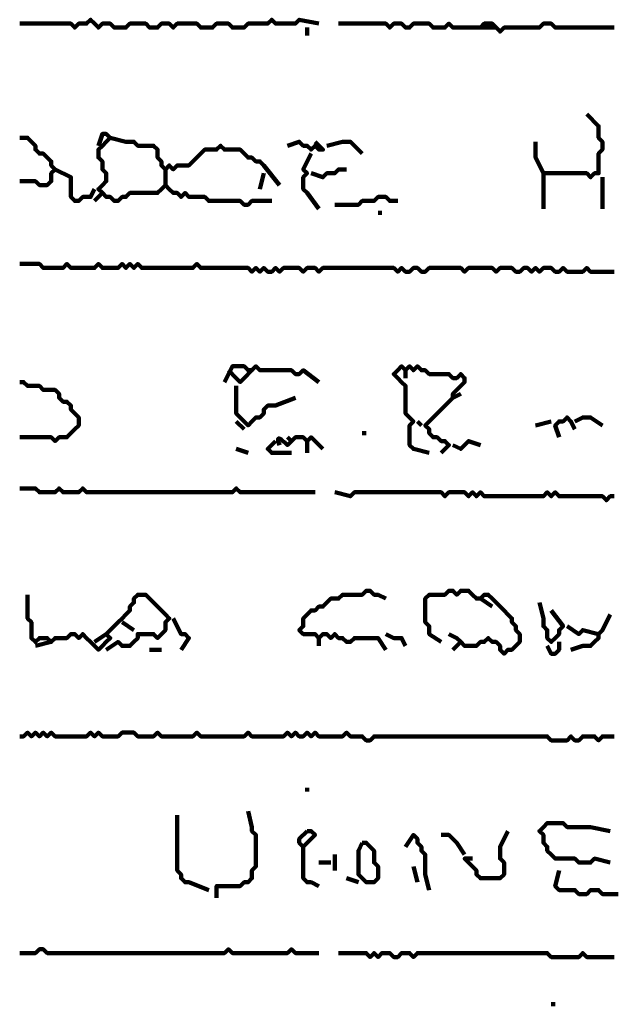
# Model space of a CAD drawing. Header units: metres. Extents: x 1959 to 4131, y 3282 to 4313.
# Tile 279 of 356: x 2431.57 to 2432.96, y 4291.76 to 4294.07. Entities that reach past the tile are written whole.
import ezdxf

# ---------------------------------------------------------------- set-up
doc = ezdxf.new("R2010")
doc.units = ezdxf.units.M
doc.layers.add('P', color=250, linetype='Continuous', lineweight=100)

msp = doc.modelspace()

# ---------------------------------------------------------------- linework, layer by layer
at = {"layer": 'P', "color": 0, "linetype": 'Continuous'}
for points in [[(2431.574, 4294.0623), (2431.5832, 4294.0623), (2431.5925, 4294.0623), (2431.6017, 4294.0623), (2431.6109, 4294.0623), (2431.6202, 4294.0623), (2431.6294, 4294.0623), (2431.6386, 4294.0623), (2431.6479, 4294.0623), (2431.6571, 4294.0623), (2431.6663, 4294.0623), (2431.6756, 4294.0623), (2431.6848, 4294.0623), (2431.694, 4294.0623), (2431.7032, 4294.053), (2431.7125, 4294.0623), (2431.7217, 4294.0623), (2431.7309, 4294.0623), (2431.7402, 4294.0715), (2431.7494, 4294.0623), (2431.7586, 4294.053), (2431.7679, 4294.0623), (2431.7771, 4294.0623), (2431.7863, 4294.0623), (2431.7956, 4294.053), (2431.8048, 4294.053), (2431.814, 4294.053), (2431.8232, 4294.053), (2431.8325, 4294.0623), (2431.8417, 4294.0623), (2431.8509, 4294.0623), (2431.8602, 4294.0623), (2431.8694, 4294.0623), (2431.8786, 4294.053), (2431.8879, 4294.053), (2431.8971, 4294.053), (2431.9063, 4294.0623), (2431.9156, 4294.0623), (2431.9248, 4294.0623), (2431.934, 4294.053), (2431.9432, 4294.0623), (2431.9525, 4294.0623), (2431.9617, 4294.0623), (2431.9709, 4294.0623), (2431.9802, 4294.0623), (2431.9894, 4294.0623), (2431.9986, 4294.053), (2432.0079, 4294.053), (2432.0171, 4294.053), (2432.0263, 4294.053), (2432.0356, 4294.0623), (2432.0448, 4294.0623), (2432.054, 4294.0623), (2432.0632, 4294.0623), (2432.0725, 4294.053), (2432.0817, 4294.053), (2432.0909, 4294.053), (2432.1002, 4294.053), (2432.1094, 4294.0623), (2432.1186, 4294.0623), (2432.1279, 4294.0623), (2432.1371, 4294.0623), (2432.1463, 4294.0623), (2432.1556, 4294.0623), (2432.1648, 4294.0715), (2432.174, 4294.0623), (2432.1832, 4294.0623), (2432.1925, 4294.0623), (2432.2017, 4294.0623), (2432.2109, 4294.0623), (2432.2202, 4294.0623), (2432.2294, 4294.0715), (2432.2756, 4294.0623)], [(2432.3217, 4294.0623), (2432.3586, 4294.0623), (2432.3679, 4294.0623), (2432.3771, 4294.0623), (2432.3863, 4294.0623), (2432.3956, 4294.0623), (2432.4048, 4294.0623), (2432.414, 4294.0623), (2432.4232, 4294.0623), (2432.4325, 4294.0623), (2432.4417, 4294.053), (2432.4509, 4294.0623), (2432.4602, 4294.0623), (2432.4694, 4294.0623), (2432.4786, 4294.053), (2432.4879, 4294.053), (2432.4971, 4294.0623), (2432.5063, 4294.0623), (2432.5156, 4294.0623), (2432.5248, 4294.0623), (2432.534, 4294.0623), (2432.5432, 4294.053), (2432.5525, 4294.053), (2432.5617, 4294.053), (2432.5709, 4294.053), (2432.5802, 4294.0623), (2432.5894, 4294.053), (2432.5986, 4294.053), (2432.6079, 4294.053), (2432.6171, 4294.053), (2432.6263, 4294.053), (2432.6356, 4294.053), (2432.6448, 4294.053), (2432.654, 4294.053), (2432.6632, 4294.0623), (2432.6725, 4294.0623), (2432.6817, 4294.0623), (2432.6909, 4294.053), (2432.7002, 4294.0438), (2432.7094, 4294.053), (2432.7186, 4294.053), (2432.7279, 4294.053), (2432.7371, 4294.053), (2432.7463, 4294.053), (2432.7556, 4294.053), (2432.7648, 4294.053), (2432.774, 4294.053), (2432.7832, 4294.053), (2432.7925, 4294.053), (2432.8017, 4294.0623), (2432.8109, 4294.0623), (2432.8202, 4294.0623), (2432.8294, 4294.053), (2432.8386, 4294.053), (2432.8479, 4294.053), (2432.8571, 4294.053), (2432.8663, 4294.053), (2432.8756, 4294.053), (2432.8848, 4294.053), (2432.894, 4294.053), (2432.9032, 4294.053), (2432.9125, 4294.053), (2432.9217, 4294.053), (2432.9309, 4294.053), (2432.9402, 4294.053), (2432.9494, 4294.053), (2432.9586, 4294.053), (2432.9679, 4294.053)], [(2432.2479, 4294.053), (2432.2479, 4294.0346)], [(2432.654, 4294.053), (2432.6909, 4294.053)], [(2432.9032, 4293.8499), (2432.9309, 4293.8223), (2432.9309, 4293.813), (2432.9309, 4293.8038), (2432.9309, 4293.7946), (2432.9402, 4293.7853), (2432.9402, 4293.7761), (2432.9402, 4293.7669), (2432.9309, 4293.7576), (2432.9309, 4293.7484), (2432.9309, 4293.7392), (2432.9309, 4293.7299), (2432.9309, 4293.7207), (2432.9309, 4293.7115), (2432.9217, 4293.7115), (2432.9125, 4293.7023), (2432.9032, 4293.7115), (2432.894, 4293.7115), (2432.8848, 4293.7115), (2432.8756, 4293.7115), (2432.8663, 4293.7115), (2432.8571, 4293.7115), (2432.8479, 4293.7115), (2432.8386, 4293.7115), (2432.8294, 4293.7115), (2432.8202, 4293.7115), (2432.8109, 4293.7115), (2432.8017, 4293.7115), (2432.8017, 4293.7023), (2432.8017, 4293.693), (2432.8017, 4293.6838), (2432.8017, 4293.6746), (2432.8017, 4293.6284)], [(2431.574, 4293.7946), (2431.5832, 4293.7946), (2431.5925, 4293.7946), (2431.6017, 4293.7853), (2431.6109, 4293.7761), (2431.6109, 4293.7669), (2431.6202, 4293.7576), (2431.6294, 4293.7576), (2431.6386, 4293.7484), (2431.6479, 4293.7392), (2431.6479, 4293.7299), (2431.6571, 4293.7207), (2431.6479, 4293.7115), (2431.6479, 4293.7023), (2431.6479, 4293.693), (2431.6386, 4293.6838), (2431.6294, 4293.6838), (2431.6202, 4293.6838), (2431.6109, 4293.693), (2431.6017, 4293.693), (2431.5925, 4293.693), (2431.5832, 4293.693), (2431.574, 4293.693)], [(2431.7586, 4293.7761), (2431.7679, 4293.8038), (2431.7771, 4293.8038), (2431.7863, 4293.7946), (2431.7771, 4293.7853), (2431.7679, 4293.7761), (2431.7586, 4293.7669), (2431.7586, 4293.7576), (2431.7586, 4293.7484), (2431.7679, 4293.7392), (2431.7679, 4293.7299), (2431.7679, 4293.7207), (2431.7771, 4293.7115), (2431.7771, 4293.7023), (2431.7771, 4293.693), (2431.7679, 4293.6838), (2431.7586, 4293.6746), (2431.7679, 4293.6653), (2431.7771, 4293.6561), (2431.7863, 4293.6561), (2431.7956, 4293.6469), (2431.8048, 4293.6469), (2431.814, 4293.6561), (2431.8232, 4293.6561), (2431.8325, 4293.6653), (2431.8417, 4293.6653), (2431.8509, 4293.6653), (2431.8602, 4293.6653), (2431.8694, 4293.6653), (2431.8786, 4293.6653), (2431.8879, 4293.6653), (2431.8971, 4293.6653), (2431.9063, 4293.6746), (2431.9156, 4293.6838), (2431.9248, 4293.6746), (2431.934, 4293.6653), (2431.9432, 4293.6653), (2431.9525, 4293.6561), (2431.9617, 4293.6653), (2431.9709, 4293.6561), (2431.9802, 4293.6561), (2431.9894, 4293.6561), (2431.9986, 4293.6561), (2432.0079, 4293.6561), (2432.0171, 4293.6469), (2432.0263, 4293.6469), (2432.0356, 4293.6469), (2432.0448, 4293.6469), (2432.054, 4293.6469), (2432.0632, 4293.6469), (2432.0725, 4293.6469), (2432.0817, 4293.6469), (2432.0909, 4293.6469), (2432.1002, 4293.6376), (2432.1094, 4293.6376), (2432.1186, 4293.6469), (2432.1648, 4293.6469)], [(2431.7863, 4293.7946), (2431.8232, 4293.7853), (2431.8325, 4293.7853), (2431.8417, 4293.7853), (2431.8509, 4293.7761), (2431.8602, 4293.7761), (2431.8694, 4293.7761), (2431.8786, 4293.7761), (2431.8879, 4293.7761), (2431.8971, 4293.7669), (2431.8971, 4293.7576), (2431.8971, 4293.7484), (2431.9063, 4293.7392), (2431.9063, 4293.7299), (2431.9156, 4293.7207), (2431.9248, 4293.7299), (2431.934, 4293.7207), (2431.9432, 4293.7299), (2431.9525, 4293.7299), (2431.9617, 4293.7299), (2431.9709, 4293.7299), (2431.9802, 4293.7392), (2431.9894, 4293.7484), (2431.9986, 4293.7576), (2432.0079, 4293.7669), (2432.0171, 4293.7669), (2432.0263, 4293.7669), (2432.0356, 4293.7669), (2432.0448, 4293.7761), (2432.054, 4293.7669), (2432.0632, 4293.7669), (2432.0725, 4293.7669), (2432.0817, 4293.7669), (2432.0909, 4293.7669), (2432.1002, 4293.7576), (2432.1094, 4293.7484), (2432.1186, 4293.7484), (2432.1279, 4293.7392), (2432.1371, 4293.7392), (2432.1463, 4293.7299), (2432.1832, 4293.6838)], [(2432.2663, 4293.7853), (2432.2848, 4293.7669), (2432.2756, 4293.7669), (2432.2663, 4293.7761), (2432.2571, 4293.7669), (2432.2479, 4293.7761), (2432.2386, 4293.7761), (2432.2294, 4293.7853), (2432.2017, 4293.7761)], [(2432.294, 4293.7761), (2432.3309, 4293.7853), (2432.3402, 4293.7853), (2432.3494, 4293.7853), (2432.3771, 4293.7576)], [(2432.7832, 4293.7853), (2432.7832, 4293.7576), (2432.7832, 4293.7484), (2432.8017, 4293.7115)], [(2432.2571, 4293.7576), (2432.2386, 4293.7207), (2432.2479, 4293.7115), (2432.2386, 4293.7023), (2432.2386, 4293.693), (2432.2386, 4293.6838), (2432.2386, 4293.6746), (2432.2479, 4293.6653), (2432.2756, 4293.6284)], [(2431.6571, 4293.7207), (2431.694, 4293.7023), (2431.694, 4293.693), (2431.694, 4293.6838), (2431.694, 4293.6746), (2431.694, 4293.6653), (2431.694, 4293.6561), (2431.7032, 4293.6469), (2431.7125, 4293.6469), (2431.7217, 4293.6561), (2431.7309, 4293.6561), (2431.7402, 4293.6561), (2431.7494, 4293.6746)], [(2431.9156, 4293.7207), (2431.9156, 4293.6838)], [(2432.2571, 4293.7115), (2432.2848, 4293.7023), (2432.294, 4293.7115), (2432.3032, 4293.7115), (2432.3125, 4293.7115), (2432.3217, 4293.7207), (2432.3402, 4293.7207)], [(2432.1463, 4293.7115), (2432.1371, 4293.6746)], [(2432.9402, 4293.7023), (2432.9402, 4293.6746), (2432.9402, 4293.6653), (2432.9402, 4293.6284)], [(2431.7679, 4293.6653), (2431.7494, 4293.6469)], [(2432.3125, 4293.6376), (2432.3494, 4293.6376), (2432.3586, 4293.6376), (2432.3679, 4293.6376), (2432.3771, 4293.6469), (2432.3863, 4293.6469), (2432.3956, 4293.6469), (2432.4048, 4293.6469), (2432.414, 4293.6561), (2432.4232, 4293.6561), (2432.4325, 4293.6561), (2432.4417, 4293.6469), (2432.4602, 4293.6469)], [(2432.414, 4293.6192), (2432.4232, 4293.6192)], [(2431.574, 4293.4992), (2431.5832, 4293.4992), (2431.5925, 4293.4992), (2431.6017, 4293.4992), (2431.6109, 4293.4992), (2431.6202, 4293.4992), (2431.6294, 4293.4899), (2431.6386, 4293.4899), (2431.6479, 4293.4899), (2431.6571, 4293.4899), (2431.6663, 4293.4899), (2431.6756, 4293.4899), (2431.6848, 4293.4992), (2431.694, 4293.4899), (2431.7032, 4293.4899), (2431.7125, 4293.4899), (2431.7217, 4293.4899), (2431.7309, 4293.4899), (2431.7402, 4293.4899), (2431.7494, 4293.4899), (2431.7586, 4293.4992), (2431.7679, 4293.4899), (2431.7771, 4293.4899), (2431.7863, 4293.4899), (2431.7956, 4293.4899), (2431.8048, 4293.4899), (2431.814, 4293.4992), (2431.8232, 4293.4899), (2431.8325, 4293.4992), (2431.8417, 4293.4899), (2431.8509, 4293.4992), (2431.8602, 4293.4899), (2431.8694, 4293.4899), (2431.8786, 4293.4899), (2431.8879, 4293.4899), (2431.8971, 4293.4899), (2431.9063, 4293.4899), (2431.9156, 4293.4899), (2431.9248, 4293.4899), (2431.934, 4293.4899), (2431.9432, 4293.4899), (2431.9525, 4293.4899), (2431.9617, 4293.4899), (2431.9709, 4293.4899), (2431.9802, 4293.4899), (2431.9894, 4293.4992), (2431.9986, 4293.4899), (2432.0079, 4293.4899), (2432.0171, 4293.4899), (2432.0263, 4293.4899), (2432.0356, 4293.4899), (2432.0448, 4293.4899), (2432.054, 4293.4899), (2432.0632, 4293.4899), (2432.0725, 4293.4899), (2432.0817, 4293.4899), (2432.0909, 4293.4899), (2432.1002, 4293.4899), (2432.1094, 4293.4899), (2432.1186, 4293.4807), (2432.1279, 4293.4899), (2432.1371, 4293.4807), (2432.1463, 4293.4899), (2432.1556, 4293.4807), (2432.1648, 4293.4807), (2432.174, 4293.4899), (2432.1832, 4293.4807), (2432.1925, 4293.4899), (2432.2017, 4293.4899), (2432.2109, 4293.4899), (2432.2202, 4293.4899), (2432.2294, 4293.4899), (2432.2386, 4293.4807), (2432.2479, 4293.4899), (2432.2571, 4293.4899), (2432.2663, 4293.4899), (2432.2756, 4293.4807), (2432.2848, 4293.4899), (2432.294, 4293.4899), (2432.3032, 4293.4899), (2432.3125, 4293.4899), (2432.3217, 4293.4899), (2432.3309, 4293.4899), (2432.3402, 4293.4899), (2432.3494, 4293.4899), (2432.3586, 4293.4899), (2432.3679, 4293.4899), (2432.3771, 4293.4899), (2432.3863, 4293.4899), (2432.3956, 4293.4899), (2432.4048, 4293.4899), (2432.414, 4293.4899), (2432.4232, 4293.4899), (2432.4325, 4293.4899), (2432.4417, 4293.4899), (2432.4509, 4293.4899), (2432.4602, 4293.4807), (2432.4694, 4293.4899), (2432.4786, 4293.4807), (2432.4879, 4293.4807), (2432.4971, 4293.4899), (2432.5063, 4293.4899), (2432.5156, 4293.4807), (2432.5248, 4293.4807), (2432.534, 4293.4899), (2432.5432, 4293.4899), (2432.5525, 4293.4899), (2432.5617, 4293.4899), (2432.5709, 4293.4899), (2432.5802, 4293.4899), (2432.5894, 4293.4899), (2432.5986, 4293.4899), (2432.6079, 4293.4899), (2432.6171, 4293.4807), (2432.6263, 4293.4899), (2432.6356, 4293.4899), (2432.6448, 4293.4899), (2432.654, 4293.4899), (2432.6632, 4293.4899), (2432.6725, 4293.4899), (2432.6817, 4293.4899), (2432.6909, 4293.4807), (2432.7002, 4293.4899), (2432.7094, 4293.4899), (2432.7186, 4293.4899), (2432.7279, 4293.4899), (2432.7371, 4293.4807), (2432.7463, 4293.4807), (2432.7556, 4293.4899), (2432.7648, 4293.4899), (2432.774, 4293.4807), (2432.7832, 4293.4899), (2432.7925, 4293.4807), (2432.8017, 4293.4899), (2432.8109, 4293.4899), (2432.8202, 4293.4899), (2432.8294, 4293.4807), (2432.8386, 4293.4807), (2432.8479, 4293.4899), (2432.8571, 4293.4807), (2432.8663, 4293.4807), (2432.8756, 4293.4807), (2432.8848, 4293.4807), (2432.894, 4293.4807), (2432.9032, 4293.4899), (2432.9125, 4293.4807), (2432.9217, 4293.4807), (2432.9309, 4293.4807), (2432.9402, 4293.4807), (2432.9494, 4293.4807), (2432.9586, 4293.4807), (2432.9679, 4293.4807)], [(2432.054, 4293.2223), (2432.0725, 4293.2592), (2432.0817, 4293.2592), (2432.0909, 4293.2592), (2432.1002, 4293.2592), (2432.1094, 4293.2499), (2432.1186, 4293.2499), (2432.1279, 4293.2592), (2432.1371, 4293.2499), (2432.1463, 4293.2499), (2432.1556, 4293.2499), (2432.1648, 4293.2499), (2432.174, 4293.2499), (2432.1832, 4293.2499), (2432.1925, 4293.2499), (2432.2017, 4293.2499), (2432.2109, 4293.2499), (2432.2202, 4293.2407), (2432.2294, 4293.2407), (2432.2386, 4293.2499), (2432.2756, 4293.2223)], [(2432.534, 4293.0561), (2432.4971, 4293.0653), (2432.4879, 4293.0746), (2432.4879, 4293.0838), (2432.4879, 4293.093), (2432.4879, 4293.1023), (2432.4879, 4293.1115), (2432.4879, 4293.1207), (2432.4971, 4293.1299), (2432.4879, 4293.1392), (2432.4786, 4293.1484), (2432.4786, 4293.1576), (2432.4786, 4293.1669), (2432.4786, 4293.1761), (2432.4786, 4293.1853), (2432.4786, 4293.1946), (2432.4786, 4293.2038), (2432.4786, 4293.213), (2432.4694, 4293.2223), (2432.4602, 4293.2315), (2432.4509, 4293.2407), (2432.4602, 4293.2499), (2432.4694, 4293.2592), (2432.4786, 4293.2499), (2432.4879, 4293.2592), (2432.4971, 4293.2499), (2432.5063, 4293.2592), (2432.5156, 4293.2499), (2432.5248, 4293.2499), (2432.534, 4293.2407), (2432.5432, 4293.2407), (2432.5525, 4293.2407), (2432.5617, 4293.2407), (2432.5709, 4293.2407), (2432.5802, 4293.2407), (2432.5894, 4293.2315), (2432.5986, 4293.2315), (2432.6079, 4293.2407), (2432.6171, 4293.2315), (2432.6171, 4293.2223), (2432.6079, 4293.213), (2432.5986, 4293.2038), (2432.5894, 4293.1946), (2432.5894, 4293.1853), (2432.6079, 4293.1946)], [(2432.0632, 4293.2499), (2432.0817, 4293.2315), (2432.0909, 4293.2223), (2432.1002, 4293.2315), (2432.1186, 4293.2499)], [(2432.4786, 4293.2499), (2432.4786, 4293.2315)], [(2431.574, 4293.2223), (2431.5832, 4293.2223), (2431.5925, 4293.213), (2431.6017, 4293.213), (2431.6109, 4293.213), (2431.6202, 4293.213), (2431.6294, 4293.2038), (2431.6386, 4293.2038), (2431.6479, 4293.2038), (2431.6571, 4293.2038), (2431.6663, 4293.1946), (2431.6663, 4293.1853), (2431.6756, 4293.1761), (2431.6848, 4293.1761), (2431.694, 4293.1669), (2431.694, 4293.1576), (2431.7032, 4293.1484), (2431.7125, 4293.1392), (2431.7125, 4293.1299), (2431.7125, 4293.1207), (2431.7032, 4293.1115), (2431.694, 4293.1023), (2431.6848, 4293.093), (2431.6756, 4293.093), (2431.6663, 4293.093), (2431.6571, 4293.0838), (2431.6479, 4293.093), (2431.6386, 4293.093), (2431.6294, 4293.093), (2431.6202, 4293.093), (2431.6109, 4293.093), (2431.6017, 4293.093), (2431.5925, 4293.093), (2431.5832, 4293.093), (2431.574, 4293.093)], [(2432.0817, 4293.213), (2432.0817, 4293.1761), (2432.0817, 4293.1669), (2432.0817, 4293.1576), (2432.0817, 4293.1484), (2432.0909, 4293.1392), (2432.1002, 4293.1299), (2432.1094, 4293.1207), (2432.1186, 4293.1299), (2432.1279, 4293.1392), (2432.1371, 4293.1392), (2432.1463, 4293.1484), (2432.1463, 4293.1576), (2432.1556, 4293.1669), (2432.1648, 4293.1669), (2432.174, 4293.1669), (2432.2202, 4293.1853)], [(2432.5894, 4293.1853), (2432.5525, 4293.1484), (2432.5432, 4293.1392), (2432.534, 4293.1299), (2432.5248, 4293.1207), (2432.534, 4293.1115), (2432.534, 4293.1023), (2432.5432, 4293.093), (2432.5525, 4293.093), (2432.5617, 4293.0838), (2432.5709, 4293.0838), (2432.5802, 4293.0746), (2432.5617, 4293.0561)], [(2432.8386, 4293.093), (2432.8294, 4293.1207), (2432.8386, 4293.1299), (2432.8479, 4293.1299), (2432.8571, 4293.1392), (2432.8663, 4293.1299), (2432.8756, 4293.1115)], [(2432.8756, 4293.1299), (2432.894, 4293.1392), (2432.9032, 4293.1392), (2432.9125, 4293.1392), (2432.9402, 4293.1207)], [(2432.0817, 4293.1299), (2432.1002, 4293.1115)], [(2432.5063, 4293.1299), (2432.5156, 4293.1207)], [(2432.7832, 4293.1207), (2432.8202, 4293.1299)], [(2432.1832, 4293.0746), (2432.1817, 4293.0792), (2432.1802, 4293.0823), (2432.1802, 4293.0869), (2432.1802, 4293.0899), (2432.1832, 4293.0899), (2432.1863, 4293.0884), (2432.1909, 4293.0838), (2432.1956, 4293.0807), (2432.2017, 4293.0746), (2432.2109, 4293.0838), (2432.2202, 4293.093), (2432.2294, 4293.093), (2432.2386, 4293.093), (2432.2479, 4293.0838), (2432.2571, 4293.093), (2432.2848, 4293.0653)], [(2432.2017, 4293.093), (2432.2109, 4293.0838)], [(2432.3771, 4293.1023), (2432.3863, 4293.1023)], [(2432.2109, 4293.0561), (2432.174, 4293.0561), (2432.1648, 4293.0561), (2432.1556, 4293.0653), (2432.174, 4293.0838)], [(2432.2479, 4293.0838), (2432.2479, 4293.0561)], [(2432.5894, 4293.0746), (2432.6079, 4293.0653), (2432.6171, 4293.0746), (2432.6263, 4293.0838), (2432.654, 4293.0746)], [(2432.0817, 4293.0653), (2432.1094, 4293.0561)], [(2431.574, 4292.973), (2431.5832, 4292.973), (2431.5925, 4292.973), (2431.6017, 4292.973), (2431.6109, 4292.973), (2431.6202, 4292.9638), (2431.6294, 4292.9638), (2431.6386, 4292.9638), (2431.6479, 4292.9638), (2431.6571, 4292.9638), (2431.6663, 4292.973), (2431.6756, 4292.9638), (2431.6848, 4292.9638), (2431.694, 4292.9638), (2431.7032, 4292.9638), (2431.7125, 4292.9638), (2431.7217, 4292.973), (2431.7309, 4292.9638), (2431.7402, 4292.9638), (2431.7494, 4292.9638), (2431.7586, 4292.9638), (2431.7679, 4292.9638), (2431.7771, 4292.9638), (2431.7863, 4292.9638), (2431.7956, 4292.9638), (2431.8048, 4292.9638), (2431.814, 4292.9638), (2431.8232, 4292.9638), (2431.8325, 4292.9638), (2431.8417, 4292.9638), (2431.8509, 4292.9638), (2431.8602, 4292.9638), (2431.8694, 4292.9638), (2431.8786, 4292.9638), (2431.8879, 4292.9638), (2431.8971, 4292.9638), (2431.9063, 4292.9638), (2431.9156, 4292.9638), (2431.9248, 4292.9638), (2431.934, 4292.9638), (2431.9432, 4292.9638), (2431.9525, 4292.9638), (2431.9617, 4292.9638), (2431.9709, 4292.9638), (2431.9802, 4292.9638), (2431.9894, 4292.9638), (2431.9986, 4292.9638), (2432.0079, 4292.9638), (2432.0171, 4292.9638), (2432.0263, 4292.9638), (2432.0356, 4292.9638), (2432.0448, 4292.9638), (2432.054, 4292.9638), (2432.0632, 4292.9638), (2432.0725, 4292.9638), (2432.0817, 4292.973), (2432.0909, 4292.9638), (2432.1002, 4292.9638), (2432.1094, 4292.9638), (2432.1186, 4292.9638), (2432.1279, 4292.9638), (2432.1371, 4292.9638), (2432.1463, 4292.9638), (2432.1556, 4292.9638), (2432.1648, 4292.9638), (2432.174, 4292.9638), (2432.1832, 4292.9638), (2432.1925, 4292.9638), (2432.2017, 4292.9638), (2432.2109, 4292.9638), (2432.2202, 4292.9638), (2432.2294, 4292.9638), (2432.2663, 4292.9638)], [(2432.3125, 4292.9638), (2432.3494, 4292.9546), (2432.3586, 4292.9638), (2432.3679, 4292.9638), (2432.3771, 4292.9638), (2432.3863, 4292.9638), (2432.3956, 4292.9638), (2432.4048, 4292.9638), (2432.414, 4292.9638), (2432.4232, 4292.9638), (2432.4325, 4292.9638), (2432.4417, 4292.9638), (2432.4509, 4292.9638), (2432.4602, 4292.9638), (2432.4694, 4292.9638), (2432.4786, 4292.9638), (2432.4879, 4292.9638), (2432.4971, 4292.9638), (2432.5063, 4292.9638), (2432.5156, 4292.9638), (2432.5248, 4292.9638), (2432.534, 4292.9638), (2432.5432, 4292.9638), (2432.5525, 4292.9638), (2432.5617, 4292.9638), (2432.5709, 4292.9546), (2432.5802, 4292.9638), (2432.5894, 4292.9638), (2432.5986, 4292.9638), (2432.6079, 4292.9638), (2432.6171, 4292.9638), (2432.6263, 4292.9546), (2432.6356, 4292.9638), (2432.6448, 4292.9546), (2432.654, 4292.9638), (2432.6632, 4292.9546), (2432.6725, 4292.9546), (2432.6817, 4292.9546), (2432.6909, 4292.9546), (2432.7002, 4292.9546), (2432.7094, 4292.9546), (2432.7186, 4292.9546), (2432.7279, 4292.9546), (2432.7371, 4292.9546), (2432.7463, 4292.9546), (2432.7556, 4292.9546), (2432.7648, 4292.9546), (2432.774, 4292.9546), (2432.7832, 4292.9546), (2432.7925, 4292.9546), (2432.8017, 4292.9546), (2432.8109, 4292.9638), (2432.8202, 4292.9546), (2432.8294, 4292.9638), (2432.8386, 4292.9546), (2432.8479, 4292.9546), (2432.8571, 4292.9546), (2432.8663, 4292.9546), (2432.8756, 4292.9546), (2432.8848, 4292.9546), (2432.894, 4292.9546), (2432.9032, 4292.9546), (2432.9125, 4292.9546), (2432.9217, 4292.9546), (2432.9309, 4292.9546), (2432.9402, 4292.9546), (2432.9494, 4292.9453), (2432.9586, 4292.9546), (2432.9679, 4292.9546)], [(2431.5925, 4292.7238), (2431.5925, 4292.6869), (2431.5925, 4292.6776), (2431.5925, 4292.6684), (2431.6017, 4292.6592), (2431.6017, 4292.6499), (2431.6017, 4292.6407), (2431.6017, 4292.6315), (2431.6017, 4292.6223), (2431.6109, 4292.613), (2431.6202, 4292.6223), (2431.6294, 4292.6223), (2431.6386, 4292.6223), (2431.6479, 4292.613), (2431.6571, 4292.6223), (2431.6663, 4292.6223), (2431.6756, 4292.6223), (2431.6848, 4292.6223), (2431.694, 4292.6315), (2431.7032, 4292.6315), (2431.7125, 4292.6223), (2431.7217, 4292.6315), (2431.7309, 4292.6223), (2431.7402, 4292.613), (2431.7494, 4292.6038), (2431.7586, 4292.5946), (2431.7679, 4292.6038), (2431.7771, 4292.613), (2431.7863, 4292.6223), (2431.7771, 4292.6315), (2431.7863, 4292.6407), (2431.7956, 4292.6499), (2431.8048, 4292.6592), (2431.814, 4292.6684), (2431.8232, 4292.6776), (2431.8325, 4292.6869), (2431.8325, 4292.6961), (2431.8417, 4292.7053), (2431.8417, 4292.7146), (2431.8509, 4292.7238), (2431.8602, 4292.7238), (2431.8694, 4292.7238), (2431.8786, 4292.7146), (2431.8879, 4292.7053), (2431.8971, 4292.6961), (2431.9063, 4292.6869), (2431.9156, 4292.6776), (2431.9248, 4292.6684), (2431.9156, 4292.6592), (2431.9156, 4292.6499), (2431.9156, 4292.6407), (2431.9063, 4292.6315), (2431.8971, 4292.6223), (2431.8879, 4292.6315), (2431.8786, 4292.6315), (2431.8694, 4292.6315), (2431.8602, 4292.6315), (2431.8509, 4292.6315), (2431.8509, 4292.6223), (2431.8417, 4292.613), (2431.8325, 4292.6038), (2431.8232, 4292.6038), (2431.814, 4292.6038), (2431.8048, 4292.613), (2431.7771, 4292.5946)], [(2432.4325, 4292.5946), (2432.414, 4292.6223), (2432.4048, 4292.6223), (2432.3956, 4292.6223), (2432.3863, 4292.6223), (2432.3771, 4292.6223), (2432.3679, 4292.6223), (2432.3586, 4292.6223), (2432.3494, 4292.613), (2432.3402, 4292.613), (2432.3309, 4292.6223), (2432.3217, 4292.6223), (2432.3125, 4292.6315), (2432.3032, 4292.6223), (2432.294, 4292.6315), (2432.2848, 4292.6315), (2432.2756, 4292.6223), (2432.2663, 4292.6315), (2432.2571, 4292.6315), (2432.2479, 4292.6315), (2432.2386, 4292.6315), (2432.2294, 4292.6407), (2432.2386, 4292.6499), (2432.2386, 4292.6592), (2432.2386, 4292.6684), (2432.2479, 4292.6776), (2432.2571, 4292.6869), (2432.2663, 4292.6869), (2432.2756, 4292.6961), (2432.2848, 4292.6961), (2432.294, 4292.7053), (2432.3032, 4292.7146), (2432.3125, 4292.7146), (2432.3217, 4292.7146), (2432.3309, 4292.7238), (2432.3402, 4292.7238), (2432.3494, 4292.7238), (2432.3586, 4292.7238), (2432.3679, 4292.7238), (2432.3771, 4292.7238), (2432.3863, 4292.733), (2432.3956, 4292.733), (2432.4048, 4292.7238), (2432.414, 4292.7238), (2432.4325, 4292.7146)], [(2432.5617, 4292.613), (2432.534, 4292.6315), (2432.534, 4292.6407), (2432.534, 4292.6499), (2432.5248, 4292.6592), (2432.5248, 4292.6684), (2432.5248, 4292.6776), (2432.5248, 4292.6869), (2432.5248, 4292.6961), (2432.5248, 4292.7053), (2432.5248, 4292.7146), (2432.534, 4292.7238), (2432.5432, 4292.7238), (2432.5525, 4292.7238), (2432.5617, 4292.7238), (2432.5709, 4292.7238), (2432.5802, 4292.733), (2432.5894, 4292.733), (2432.5986, 4292.7238), (2432.6079, 4292.733), (2432.6171, 4292.733), (2432.6263, 4292.733), (2432.6356, 4292.7238), (2432.6448, 4292.7146), (2432.654, 4292.7146), (2432.6632, 4292.7238), (2432.6725, 4292.7238), (2432.6817, 4292.7146), (2432.6909, 4292.7053), (2432.7002, 4292.6961), (2432.7094, 4292.6869), (2432.7186, 4292.6776), (2432.7279, 4292.6684), (2432.7279, 4292.6592), (2432.7371, 4292.6499), (2432.7371, 4292.6407), (2432.7463, 4292.6315), (2432.7463, 4292.6223), (2432.7463, 4292.613), (2432.7371, 4292.6038), (2432.7279, 4292.5946), (2432.7186, 4292.5946), (2432.7094, 4292.5853), (2432.7002, 4292.5946), (2432.7002, 4292.6038), (2432.6909, 4292.613), (2432.6817, 4292.613), (2432.6725, 4292.6223), (2432.6632, 4292.613), (2432.654, 4292.613), (2432.6448, 4292.6038), (2432.6356, 4292.6038), (2432.6263, 4292.6038), (2432.6171, 4292.6038), (2432.6079, 4292.613), (2432.5986, 4292.6223), (2432.5802, 4292.6315)], [(2432.654, 4292.7146), (2432.6817, 4292.6961)], [(2432.7925, 4292.7053), (2432.8017, 4292.6684), (2432.8017, 4292.6592), (2432.8017, 4292.6499), (2432.8109, 4292.6407), (2432.8109, 4292.6315), (2432.8109, 4292.6223), (2432.8202, 4292.613), (2432.8294, 4292.6223), (2432.8386, 4292.6315), (2432.8386, 4292.6407), (2432.8479, 4292.6499), (2432.8202, 4292.6869)], [(2432.9586, 4292.6776), (2432.9402, 4292.6407), (2432.9309, 4292.6315), (2432.9309, 4292.6223), (2432.9217, 4292.613), (2432.9125, 4292.6038), (2432.9032, 4292.6038), (2432.894, 4292.6038), (2432.8663, 4292.5946)], [(2431.814, 4292.6592), (2431.8417, 4292.6407)], [(2431.934, 4292.6684), (2431.9525, 4292.6315), (2431.9617, 4292.6315), (2431.9709, 4292.6223), (2431.9525, 4292.5946)], [(2431.7494, 4292.613), (2431.7771, 4292.6315)], [(2432.4325, 4292.6315), (2432.4509, 4292.6223), (2432.4602, 4292.6223), (2432.4694, 4292.6223), (2432.4786, 4292.6038)], [(2432.8571, 4292.6499), (2432.8848, 4292.6315), (2432.894, 4292.6407), (2432.9309, 4292.6315)], [(2431.6479, 4292.613), (2431.6109, 4292.6038)], [(2432.2756, 4292.6223), (2432.2756, 4292.6038)], [(2432.6079, 4292.613), (2432.5894, 4292.5946)], [(2432.8386, 4292.613), (2432.8386, 4292.5946), (2432.8294, 4292.5853), (2432.8202, 4292.5853), (2432.8109, 4292.6038)], [(2431.8786, 4292.5946), (2431.9063, 4292.5946)], [(2432.9679, 4292.3915), (2432.9586, 4292.3915), (2432.9494, 4292.3915), (2432.9402, 4292.3915), (2432.9309, 4292.3823), (2432.9217, 4292.3915), (2432.9125, 4292.3915), (2432.9032, 4292.3915), (2432.894, 4292.3915), (2432.8848, 4292.3823), (2432.8756, 4292.3823), (2432.8663, 4292.3915), (2432.8571, 4292.3823), (2432.8479, 4292.3823), (2432.8386, 4292.3823), (2432.8294, 4292.3823), (2432.8202, 4292.3823), (2432.8109, 4292.3915), (2432.8017, 4292.3915), (2432.7925, 4292.3915), (2432.7832, 4292.3915), (2432.774, 4292.3915), (2432.7648, 4292.3915), (2432.7556, 4292.3915), (2432.7463, 4292.3915), (2432.7371, 4292.3915), (2432.7279, 4292.3915), (2432.7186, 4292.3915), (2432.7094, 4292.3915), (2432.7002, 4292.3915), (2432.6909, 4292.3915), (2432.6817, 4292.3915), (2432.6725, 4292.3915), (2432.6632, 4292.3915), (2432.654, 4292.3915), (2432.6448, 4292.3915), (2432.6356, 4292.3915), (2432.6263, 4292.3915), (2432.6171, 4292.3915), (2432.6079, 4292.3915), (2432.5986, 4292.3915), (2432.5894, 4292.3915), (2432.5802, 4292.3915), (2432.5709, 4292.3915), (2432.5617, 4292.3915), (2432.5525, 4292.3915), (2432.5432, 4292.3915), (2432.534, 4292.3915), (2432.5248, 4292.3915), (2432.5156, 4292.3915), (2432.5063, 4292.3915), (2432.4971, 4292.3915), (2432.4879, 4292.3915), (2432.4786, 4292.3915), (2432.4694, 4292.3915), (2432.4602, 4292.3915), (2432.4509, 4292.3915), (2432.4417, 4292.3915), (2432.4325, 4292.3915), (2432.4232, 4292.3915), (2432.414, 4292.3915), (2432.4048, 4292.3915), (2432.3956, 4292.3823), (2432.3863, 4292.3823), (2432.3771, 4292.3915), (2432.3679, 4292.3915), (2432.3586, 4292.3915), (2432.3494, 4292.3915), (2432.3402, 4292.4007), (2432.3309, 4292.3915), (2432.3217, 4292.3915), (2432.3125, 4292.3915), (2432.3032, 4292.3915), (2432.294, 4292.3915), (2432.2848, 4292.3915), (2432.2756, 4292.3915), (2432.2663, 4292.4007), (2432.2571, 4292.3915), (2432.2479, 4292.4007), (2432.2386, 4292.3915), (2432.2294, 4292.3915), (2432.2202, 4292.4007), (2432.2109, 4292.3915), (2432.2017, 4292.4007), (2432.1925, 4292.3915), (2432.1832, 4292.3915), (2432.174, 4292.3915), (2432.1648, 4292.3915), (2432.1556, 4292.3915), (2432.1463, 4292.3915), (2432.1371, 4292.3915), (2432.1279, 4292.3915), (2432.1186, 4292.3915), (2432.1094, 4292.4007), (2432.1002, 4292.3915), (2432.0909, 4292.3915), (2432.0817, 4292.3915), (2432.0725, 4292.3915), (2432.0632, 4292.3915), (2432.054, 4292.3915), (2432.0448, 4292.3915), (2432.0356, 4292.3915), (2432.0263, 4292.3915), (2432.0171, 4292.3915), (2432.0079, 4292.3915), (2431.9986, 4292.3915), (2431.9894, 4292.4007), (2431.9802, 4292.3915), (2431.9709, 4292.3915), (2431.9617, 4292.3915), (2431.9525, 4292.3915), (2431.9432, 4292.3915), (2431.934, 4292.3915), (2431.9248, 4292.3915), (2431.9156, 4292.3915), (2431.9063, 4292.3915), (2431.8971, 4292.4007), (2431.8879, 4292.3915), (2431.8786, 4292.3915), (2431.8694, 4292.3915), (2431.8602, 4292.3915), (2431.8509, 4292.3915), (2431.8417, 4292.4007), (2431.8325, 4292.4007), (2431.8232, 4292.4007), (2431.814, 4292.4007), (2431.8048, 4292.3915), (2431.7956, 4292.3915), (2431.7863, 4292.3915), (2431.7771, 4292.3915), (2431.7679, 4292.3915), (2431.7586, 4292.4007), (2431.7494, 4292.3915), (2431.7402, 4292.4007), (2431.7309, 4292.3915), (2431.7217, 4292.3915), (2431.7125, 4292.3915), (2431.7032, 4292.3915), (2431.694, 4292.3915), (2431.6848, 4292.3915), (2431.6756, 4292.3915), (2431.6663, 4292.3915), (2431.6571, 4292.3915), (2431.6479, 4292.4007), (2431.6386, 4292.3915), (2431.6294, 4292.4007), (2431.6202, 4292.3915), (2431.6109, 4292.4007), (2431.6017, 4292.3915), (2431.5925, 4292.4007), (2431.5832, 4292.3915), (2431.574, 4292.3915)], [(2432.2479, 4292.2715), (2432.2479, 4292.2623)], [(2432.1094, 4292.2161), (2432.1186, 4292.1792), (2432.1186, 4292.1699), (2432.1279, 4292.1607), (2432.1279, 4292.1515), (2432.1279, 4292.1423), (2432.1279, 4292.133), (2432.1279, 4292.1238), (2432.1279, 4292.1146), (2432.1279, 4292.1053), (2432.1279, 4292.0961), (2432.1279, 4292.0869), (2432.1186, 4292.0776), (2432.1186, 4292.0684), (2432.1186, 4292.0592), (2432.1094, 4292.0499), (2432.1002, 4292.0499), (2432.0909, 4292.0407), (2432.0817, 4292.0407), (2432.0725, 4292.0407), (2432.0632, 4292.0407), (2432.054, 4292.0407), (2432.0448, 4292.0407), (2432.0356, 4292.0407), (2432.0356, 4292.013)], [(2431.9432, 4292.2069), (2431.9432, 4292.1699), (2431.9432, 4292.1607), (2431.9432, 4292.1515), (2431.9432, 4292.1423), (2431.9432, 4292.133), (2431.9432, 4292.1238), (2431.9432, 4292.1146), (2431.9432, 4292.1053), (2431.9432, 4292.0961), (2431.9432, 4292.0869), (2431.9432, 4292.0776), (2431.9525, 4292.0684), (2431.9525, 4292.0592), (2431.9617, 4292.0499), (2431.9709, 4292.0499), (2432.0171, 4292.0315)], [(2432.2479, 4292.1699), (2432.2571, 4292.1699), (2432.2663, 4292.1607), (2432.2571, 4292.1515), (2432.2479, 4292.1423), (2432.2386, 4292.133), (2432.2294, 4292.1423), (2432.2294, 4292.1515), (2432.2479, 4292.1699)], [(2432.7186, 4292.1699), (2432.7002, 4292.133), (2432.7002, 4292.1238), (2432.7002, 4292.1146), (2432.7002, 4292.1053), (2432.7094, 4292.0961), (2432.7094, 4292.0869), (2432.7094, 4292.0776), (2432.7094, 4292.0684), (2432.7002, 4292.0592), (2432.6909, 4292.0592), (2432.6817, 4292.0592), (2432.6725, 4292.0592), (2432.6632, 4292.0592), (2432.654, 4292.0592), (2432.6448, 4292.0684), (2432.6448, 4292.0776), (2432.6356, 4292.0869), (2432.6263, 4292.0961), (2432.6171, 4292.1053), (2432.6356, 4292.1053)], [(2432.9586, 4292.0961), (2432.9217, 4292.1053), (2432.9125, 4292.0961), (2432.9032, 4292.0961), (2432.894, 4292.0961), (2432.8848, 4292.0961), (2432.8756, 4292.1053), (2432.8663, 4292.1053), (2432.8571, 4292.1053), (2432.8479, 4292.1053), (2432.8386, 4292.1053), (2432.8294, 4292.1053), (2432.8202, 4292.1146), (2432.8109, 4292.1238), (2432.8109, 4292.133), (2432.8017, 4292.1423), (2432.8017, 4292.1515), (2432.8017, 4292.1607), (2432.7925, 4292.1699), (2432.8017, 4292.1792), (2432.8109, 4292.1884), (2432.8202, 4292.1884), (2432.8294, 4292.1884), (2432.8386, 4292.1884), (2432.8479, 4292.1884), (2432.8571, 4292.1792), (2432.8663, 4292.1792), (2432.8756, 4292.1792), (2432.8848, 4292.1792), (2432.894, 4292.1792), (2432.9032, 4292.1792), (2432.9125, 4292.1792), (2432.9586, 4292.1699)], [(2432.4786, 4292.133), (2432.4971, 4292.1607), (2432.5063, 4292.1515), (2432.5063, 4292.1423), (2432.5156, 4292.133), (2432.5156, 4292.1238), (2432.5248, 4292.1146), (2432.5248, 4292.1053), (2432.5248, 4292.0961), (2432.5248, 4292.0869), (2432.5248, 4292.0776), (2432.5248, 4292.0684), (2432.534, 4292.0315)], [(2432.5617, 4292.1607), (2432.5802, 4292.1607), (2432.5894, 4292.1515), (2432.5986, 4292.1423), (2432.6171, 4292.1146)], [(2432.2386, 4292.133), (2432.2386, 4292.0961), (2432.2386, 4292.0869), (2432.2386, 4292.0776), (2432.2386, 4292.0684), (2432.2386, 4292.0592), (2432.2479, 4292.0499), (2432.2571, 4292.0499), (2432.2756, 4292.0407)], [(2432.3771, 4292.1423), (2432.3863, 4292.1423), (2432.3956, 4292.133), (2432.4048, 4292.1238), (2432.4048, 4292.1146), (2432.4048, 4292.1053), (2432.4048, 4292.0961), (2432.414, 4292.0869), (2432.414, 4292.0776), (2432.414, 4292.0684), (2432.414, 4292.0592), (2432.4048, 4292.0499), (2432.3956, 4292.0499), (2432.3863, 4292.0499), (2432.3771, 4292.0592), (2432.3679, 4292.0684), (2432.3679, 4292.0776), (2432.3679, 4292.0869), (2432.3679, 4292.0961), (2432.3679, 4292.1053), (2432.3679, 4292.1146), (2432.3679, 4292.1238), (2432.3771, 4292.1423)], [(2432.3125, 4292.1146), (2432.3125, 4292.0776)], [(2432.2756, 4292.0961), (2432.3032, 4292.0961)], [(2432.4971, 4292.0869), (2432.5063, 4292.0499)], [(2432.8386, 4292.0776), (2432.8294, 4292.0407), (2432.8386, 4292.0315), (2432.8479, 4292.0315), (2432.8571, 4292.0315), (2432.8663, 4292.0315), (2432.8756, 4292.0315), (2432.8848, 4292.0223), (2432.894, 4292.0223), (2432.9032, 4292.0223), (2432.9125, 4292.0315), (2432.9217, 4292.0315), (2432.9309, 4292.0315), (2432.9402, 4292.0223), (2432.9494, 4292.0223), (2432.9586, 4292.0223), (2432.9771, 4292.0223)], [(2432.3402, 4292.0592), (2432.3679, 4292.0499)], [(2431.574, 4291.8838), (2431.5832, 4291.8838), (2431.5925, 4291.8838), (2431.6017, 4291.8838), (2431.6109, 4291.8838), (2431.6202, 4291.893), (2431.6294, 4291.893), (2431.6386, 4291.8838), (2431.6479, 4291.8838), (2431.6571, 4291.8838), (2431.6663, 4291.8838), (2431.6756, 4291.8838), (2431.6848, 4291.8838), (2431.694, 4291.8838), (2431.7032, 4291.8838), (2431.7125, 4291.8838), (2431.7217, 4291.8838), (2431.7309, 4291.8838), (2431.7402, 4291.8838), (2431.7494, 4291.8838), (2431.7586, 4291.8838), (2431.7679, 4291.8838), (2431.7771, 4291.8838), (2431.7863, 4291.8838), (2431.7956, 4291.8838), (2431.8048, 4291.8838), (2431.814, 4291.8838), (2431.8232, 4291.8838), (2431.8325, 4291.8838), (2431.8417, 4291.8838), (2431.8509, 4291.8838), (2431.8602, 4291.8838), (2431.8694, 4291.8838), (2431.8786, 4291.8838), (2431.8879, 4291.8838), (2431.8971, 4291.8838), (2431.9063, 4291.8838), (2431.9156, 4291.8838), (2431.9248, 4291.8838), (2431.934, 4291.8838), (2431.9432, 4291.8838), (2431.9525, 4291.8838), (2431.9617, 4291.8838), (2431.9709, 4291.8838), (2431.9802, 4291.8838), (2431.9894, 4291.8838), (2431.9986, 4291.8838), (2432.0079, 4291.8838), (2432.0171, 4291.8838), (2432.0263, 4291.8838), (2432.0356, 4291.8838), (2432.0448, 4291.8838), (2432.054, 4291.8838), (2432.0632, 4291.893), (2432.0725, 4291.8838), (2432.0817, 4291.8838), (2432.0909, 4291.8838), (2432.1002, 4291.8838), (2432.1094, 4291.8838), (2432.1186, 4291.8838), (2432.1279, 4291.8838), (2432.1371, 4291.8838), (2432.1463, 4291.8838), (2432.1556, 4291.8838), (2432.1648, 4291.8838), (2432.174, 4291.8838), (2432.1832, 4291.8838), (2432.1925, 4291.8838), (2432.2017, 4291.8838), (2432.2109, 4291.893), (2432.2202, 4291.8838), (2432.2294, 4291.8838), (2432.2386, 4291.8838), (2432.2479, 4291.8838), (2432.2756, 4291.8838)], [(2432.3217, 4291.8838), (2432.3586, 4291.8838), (2432.3679, 4291.8838), (2432.3771, 4291.8838), (2432.3863, 4291.8838), (2432.3956, 4291.8746), (2432.4048, 4291.8838), (2432.414, 4291.8746), (2432.4232, 4291.8838), (2432.4325, 4291.8838), (2432.4417, 4291.8838), (2432.4509, 4291.8746), (2432.4602, 4291.8746), (2432.4694, 4291.8838), (2432.4786, 4291.8838), (2432.4879, 4291.8838), (2432.4971, 4291.8746), (2432.5063, 4291.8838), (2432.5156, 4291.8838), (2432.5248, 4291.8838), (2432.534, 4291.8838), (2432.5432, 4291.8838), (2432.5525, 4291.8838), (2432.5617, 4291.8838), (2432.5709, 4291.8838), (2432.5802, 4291.8838), (2432.5894, 4291.8838), (2432.5986, 4291.8838), (2432.6079, 4291.8838), (2432.6171, 4291.8838), (2432.6263, 4291.8838), (2432.6356, 4291.8838), (2432.6448, 4291.8838), (2432.654, 4291.8838), (2432.6632, 4291.8838), (2432.6725, 4291.8838), (2432.6817, 4291.8838), (2432.6909, 4291.8838), (2432.7002, 4291.8838), (2432.7094, 4291.8838), (2432.7186, 4291.8838), (2432.7279, 4291.8838), (2432.7371, 4291.8838), (2432.7463, 4291.8838), (2432.7556, 4291.8838), (2432.7648, 4291.8838), (2432.774, 4291.8838), (2432.7832, 4291.8838), (2432.7925, 4291.8838), (2432.8017, 4291.8838), (2432.8109, 4291.8838), (2432.8202, 4291.8746), (2432.8294, 4291.8746), (2432.8386, 4291.8746), (2432.8479, 4291.8746), (2432.8571, 4291.8746), (2432.8663, 4291.8746), (2432.8756, 4291.8746), (2432.8848, 4291.8746), (2432.894, 4291.8838), (2432.9032, 4291.8746), (2432.9125, 4291.8746), (2432.9217, 4291.8746), (2432.9309, 4291.8746), (2432.9402, 4291.8746), (2432.9494, 4291.8746), (2432.9586, 4291.8746), (2432.9679, 4291.8746)], [(2432.8202, 4291.7638), (2432.8294, 4291.7638)]]:
    msp.add_lwpolyline(points, dxfattribs=at)

doc.saveas('drawing.dxf')
